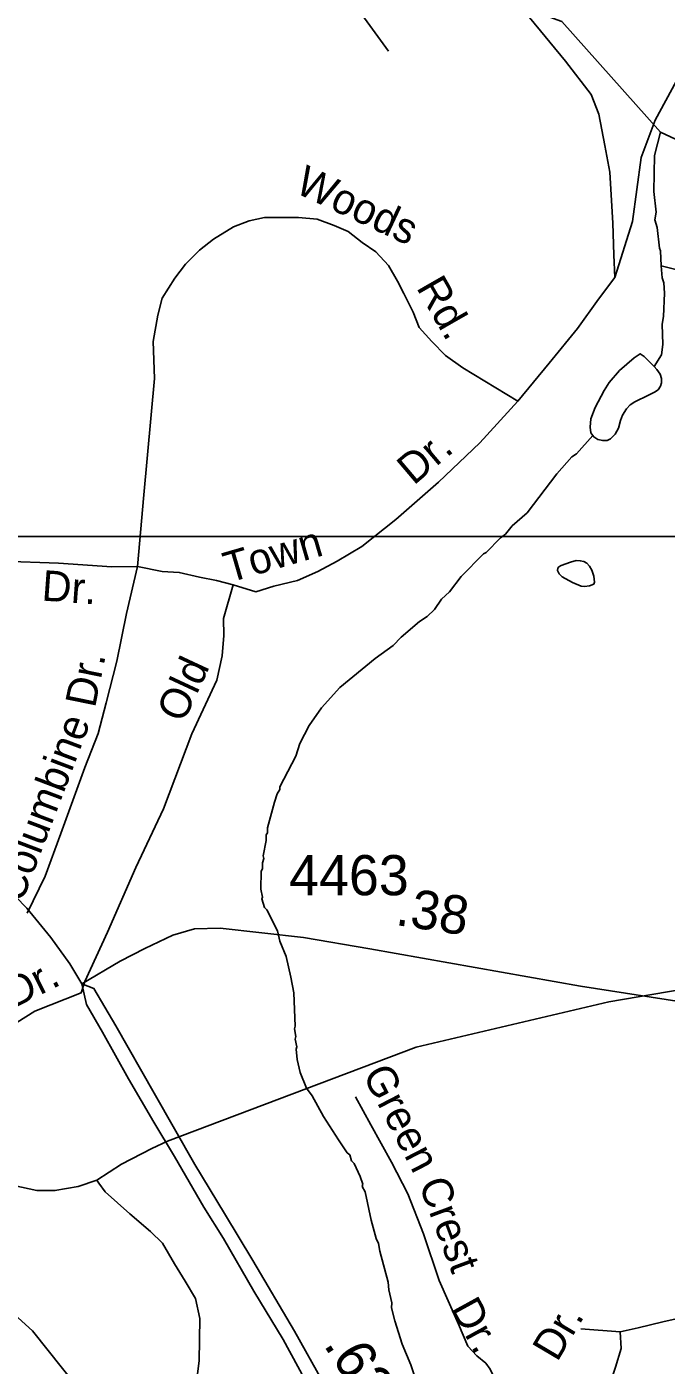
# Model space of a CAD drawing. Extents: x 1547597 to 1699558, y 810033 to 920809.
# Drawn here: x 1616539 to 1618527, y 872171 to 876336 of the extents above; entities that cross this region are included whole.
import ezdxf

# ---------------------------------------------------------------- set-up
doc = ezdxf.new("R2010")
doc.units = 0
for name, color, linetype in [('Exist Hydrographic Creek Single Shore', 7, 'Continuous'), ('Exist Hydrographic Misc Water Feature', 7, 'Continuous'), ('Exist Road Non-System Type 51', 7, 'Continuous'), ('Exist Road Non-System Type 51 Label', 7, 'Continuous'), ('Exist Road Primary NC Service Mileage Hundredths English Label', 7, 'Continuous'), ('Exist Road Primary NC UnDivided 4 Lane Attributed', 7, 'Continuous'), ('Exist Road Secondary Mileage Hundredths English Label', 7, 'Continuous'), ('Exist Road Secondary Type 51 Number Label', 7, 'Continuous'), ('Exist Road Secondary Type 51 Undivided 4 Lane Attributed', 7, 'Continuous'), ('Map Preparation Inset Cut Line', 7, 'Continuous')]:
    doc.layers.add(name, color=color, linetype=linetype)

msp = doc.modelspace()

# ---------------------------------------------------------------- linework, layer by layer
at = {"layer": 'Exist Hydrographic Creek Single Shore'}
for points in [[(1619089.8, 875956), (1618871.7, 875901.4), (1618738.8, 875900.9), (1618509.8, 876008.1), (1618202.8, 876351.6), (1617679.8, 876542.8), (1617432.8, 876734.9), (1617096.8, 877191.5), (1616808.7, 877479.7), (1616205.8, 877935), (1615893.8, 878233.6), (1615694.8, 878336.1)], [(1617072.7, 871631), (1616556.7, 872278.3), (1616366.7, 872449.7), (1616201.8, 872551.5), (1615776.8, 872599.4), (1615303.7, 872786.4), (1614979.8, 872848.7), (1614814.8, 872960.3), (1614576.7, 873237.7), (1614427.8, 873349.1), (1614220.8, 873409.1)]]:
    msp.add_lwpolyline(points, dxfattribs=at)
at = {"layer": 'Exist Hydrographic Misc Water Feature'}
for points in [[(1618512.1, 875592.1), (1618510, 875638.5), (1618506.2, 875646.6), (1618499.3, 875710.7), (1618491.6, 875734.8), (1618496, 875758.8), (1618489, 875822.9), (1618490.9, 875934.8), (1618509.8, 876008.1)], [(1618489.6, 875278.1), (1618512.9, 875314.5), (1618517.4, 875346.4), (1618514.4, 875410.5), (1618518.7, 875434.4), (1618521.9, 875506.4), (1618520.5, 875538.4), (1618514.7, 875554.5), (1618512.1, 875592.1)], [(1618557.1, 875579.8), (1618512.1, 875592.1)], [(1618299, 875063.4), (1618292.6, 875072.3), (1618290.6, 875089.3), (1618292.6, 875115.8), (1618306.8, 875150.8), (1618335, 875203.6), (1618350.2, 875228.9), (1618382.1, 875265.7), (1618428.2, 875305.6), (1618446, 875318.1), (1618459.1, 875309.4), (1618489.6, 875278.1)], [(1618489.6, 875278.1), (1618497.9, 875269.6), (1618509, 875254.6), (1618512.5, 875240.7), (1618512.4, 875227.9), (1618509.6, 875216.8), (1618502.5, 875206.3), (1618491.3, 875198.5), (1618472.6, 875189.2), (1618429.8, 875168.9), (1618415.3, 875159), (1618404, 875146.4), (1618391.5, 875127.3), (1618384.9, 875110.4), (1618378.8, 875086.6), (1618368.5, 875068.1), (1618354.5, 875052.9), (1618343.8, 875048.2), (1618330, 875047.9), (1618315.1, 875051.3), (1618302, 875059.4), (1618299, 875063.4)], [(1617752.1, 872115.6), (1617733, 872172), (1617706, 872236.4), (1617683.2, 872308.8), (1617673.8, 872349), (1617674, 872365), (1617664.7, 872405.2), (1617663.1, 872429.2), (1617636.7, 872525.5), (1617633, 872549.6), (1617625.3, 872565.7), (1617610.3, 872622), (1617591.6, 872710.3), (1617581.9, 872726.5), (1617584, 872734.5), (1617576.4, 872758.6), (1617557.1, 872798.9), (1617549.3, 872807.1), (1617543.5, 872825.1), (1617535.6, 872831.3), (1617508.2, 872871.8), (1617461.5, 872944.4), (1617426.5, 873009), (1617408.9, 873033.3), (1617389.7, 873081.7), (1617380.3, 873121.8), (1617376.8, 873153.9), (1617379, 873161.9), (1617373.3, 873185.9), (1617375.5, 873193.9), (1617371.9, 873218), (1617374, 873225.9), (1617369.6, 873329.9), (1617360.4, 873378.1), (1617345.5, 873442.4), (1617326.3, 873490.7), (1617318.8, 873522.8), (1617285.9, 873587.4), (1617278, 873595.5), (1617270.4, 873621.6), (1617272.5, 873627.6), (1617266.9, 873651.7), (1617267.8, 873707.7), (1617271.9, 873715.6), (1617272.2, 873733.6), (1617276.4, 873747.5), (1617274.5, 873755.5), (1617283.3, 873803.4), (1617283.6, 873821.4), (1617287.7, 873827.3), (1617287.9, 873843.3), (1617309.2, 873923), (1617317.7, 873948.8), (1617325.9, 873962.6), (1617326, 873970.6), (1617375.5, 874065.8), (1617388.1, 874105.7), (1617417, 874161.1), (1617455.9, 874216.5), (1617512.8, 874279.4), (1617622.2, 874369.7), (1617678.9, 874410.7), (1617703.3, 874436.3), (1617759.9, 874485.3), (1617784.2, 874500.9), (1617806.6, 874522.5), (1617829.1, 874554.1), (1617853.5, 874577.7), (1617890.2, 874625.1), (1617959.3, 874695.9), (1617967.3, 874699.8), (1618012, 874745), (1618028.2, 874756.8), (1618048.6, 874782.4), (1618095.2, 874823.6), (1618187.1, 874944), (1618233.9, 874997.2), (1618249, 875007), (1618299, 875063.4)], [(1618201.1, 874659.7), (1618230.1, 874670), (1618247.9, 874674.3), (1618260.4, 874674.1), (1618271.2, 874672), (1618280.2, 874666.8), (1618289.4, 874657.7), (1618296, 874644.7), (1618302.5, 874626), (1618304.9, 874607), (1618302.2, 874601.3), (1618289.3, 874595.9), (1618273.8, 874593.6), (1618263.2, 874594.7), (1618236.4, 874605.9), (1618204.2, 874624.3), (1618195, 874633.2), (1618189.6, 874644.1), (1618190.4, 874651.2), (1618193.6, 874655), (1618201.1, 874659.7)]]:
    msp.add_lwpolyline(points, dxfattribs=at)
at = {"layer": 'Exist Road Non-System Type 51'}
msp.add_line((1618384.8, 872275.1), (1618262.4, 872284.3), dxfattribs=at)
for points in [[(1617835.2, 877109.4), (1617754.3, 877018.4), (1617604.5, 876856.1), (1617509.4, 876743.2), (1617472.8, 876685.7), (1617458.3, 876631.8), (1617459.5, 876573.7), (1617504.4, 876481.3), (1617589.1, 876362.3), (1617664, 876259.6)], [(1617991.5, 876953.5), (1617992.4, 876847.6), (1617998.2, 876661.6), (1618008.6, 876521.5), (1618014.1, 876477.6), (1618029.7, 876441.2), (1618102.8, 876364.5), (1618214.5, 876228.6), (1618293.9, 876124.6), (1618318.4, 876063.5), (1618336.7, 875965.6), (1618352, 875883), (1618361.2, 875724), (1618364.2, 875626.1), (1618367.3, 875555.8)], [(1618367.3, 875555.8), (1618422.3, 875730.1), (1618449.8, 875928.9), (1618492.6, 876045.1), (1618559.8, 876167.4), (1618648.4, 876316.2)], [(1618066, 875170.3), (1617894.6, 875274.4), (1617841.6, 875313), (1617798.3, 875356.3), (1617759.8, 875399.7), (1617740.5, 875447.8), (1617711.7, 875505.6), (1617692.4, 875544.1), (1617663.5, 875592.3), (1617625, 875635.6), (1617581.7, 875664.5), (1617538.4, 875698.3), (1617495.1, 875717.5), (1617442.1, 875736.8), (1617384.4, 875741.6), (1617341, 875741.6), (1617278.5, 875741.6), (1617230.3, 875732), (1617182.2, 875712.7), (1617119.6, 875674.2), (1617076.3, 875640.5), (1617033, 875597.1), (1616999.3, 875553.8), (1616960.8, 875491.2), (1616946.4, 875438.2), (1616931.9, 875356.3), (1616936.7, 875240.7), (1616903, 874879.5), (1616883.3, 874656.1)], [(1618367.3, 875555.8), (1618317.4, 875487.5), (1618252, 875396.5), (1618163.9, 875288.4), (1618066, 875170.3)], [(1618066, 875170.3), (1617947.9, 875040.9), (1617819.6, 874918.1), (1617686.4, 874802.3), (1617581.2, 874718.1), (1617504.1, 874672.5), (1617444.5, 874641), (1617381.4, 874612.9), (1617307.7, 874595.4), (1617251.6, 874577.8), (1617181.5, 874598.9)], [(1615860.3, 874736.8), (1616173.2, 874700), (1616328.8, 874680.2), (1616462.6, 874672.7), (1616638.4, 874666.7), (1616804.2, 874654.7), (1616883.3, 874656.1)], [(1616883.3, 874656.1), (1616849, 874509.5), (1616819.4, 874361.8), (1616786, 874232.2), (1616761, 874136.4), (1616719.9, 874031), (1616645.7, 873825.8), (1616596.1, 873692.5), (1616540.9, 873577.2)], [(1617181.5, 874598.9), (1617128.9, 874612.9), (1617076.3, 874623.4), (1617013.2, 874637.5), (1616960.6, 874641), (1616883.3, 874656.1)], [(1617181.5, 874598.9), (1617150.7, 874493.9), (1617152, 874441.9), (1617147.3, 874377.9), (1617130.6, 874302.2), (1617052.8, 874135.1), (1616964.2, 873902.2), (1616878.2, 873719.2), (1616790.1, 873518.3), (1616720.3, 873365.2)], [(1618837.5, 873385), (1618913.6, 873398.1), (1618939, 873402.5), (1618349, 873301.2), (1617750.4, 873160.2), (1616976.9, 872868)], [(1616720.3, 873365.2), (1616708.4, 873329.2), (1616564, 873272.5), (1616423.3, 873183.9), (1616343.1, 873146.7), (1616276.8, 873103.3), (1616188.3, 873042.2), (1616113.6, 872972.9), (1616032.9, 872887.7), (1615974.9, 872826)], [(1617561.9, 873005.7), (1617609, 872919.1), (1617673.5, 872802.5), (1617724.5, 872703.8), (1617773, 872579.4), (1617821.5, 872434.9), (1617881.8, 872298.2), (1617911, 872230), (1617938.8, 872199.6), (1617966.5, 872177.4), (1617980.2, 872159.1), (1617988, 872141.1), (1617981.7, 872105.3), (1617951.2, 872061.4), (1617872.3, 871978.4), (1617751, 871859.8), (1617643, 871775.6)], [(1616976.9, 872868), (1616927.9, 872845.3), (1616833.5, 872796.2), (1616757, 872746.9)], [(1616757, 872746.9), (1616699, 872727.5), (1616626.9, 872714.1), (1616570.9, 872714.7), (1616475.2, 872735.6), (1616395.3, 872742.4)], [(1616757, 872746.9), (1616763, 872737), (1616782.7, 872710.8), (1616860.1, 872641.9), (1616923.5, 872587.4), (1616961.2, 872551), (1616998.5, 872486.8), (1617032, 872432.5), (1617063.5, 872378.3), (1617076.9, 872316.1), (1617075.8, 872184.1), (1617062.8, 872086.3)], [(1618614.5, 872327.2), (1618516.5, 872305.7), (1618440, 872287.3), (1618384.8, 872275.1)], [(1618384.8, 872275.1), (1618387.9, 872223), (1618369.5, 872164.8), (1618320.5, 872017.7), (1618256.2, 871913.5)]]:
    msp.add_lwpolyline(points, dxfattribs=at)
at = {"layer": 'Exist Road Primary NC UnDivided 4 Lane Attributed'}
for points in [[(1614257.4, 875430.4), (1614414.7, 875307.1), (1614491.3, 875242.7), (1614680.5, 875096.7), (1614764.8, 875028.7), (1614903.7, 874921.7), (1615027, 874822.4), (1615218.3, 874672.2), (1615384.9, 874539.7), (1615498.2, 874448.3), (1615644.9, 874331.4), (1615827.7, 874189.6), (1615988.6, 874064.2), (1616276.3, 873831.8), (1616416.6, 873717.7), (1616469, 873665.3), (1616539.2, 873593), (1616614.3, 873501.6), (1616673.1, 873419.4), (1616710, 873357.7)], [(1616710, 873357.7), (1616724.9, 873293.2), (1616775.2, 873207.5), (1616855.2, 873061.5), (1616934.6, 872927.6), (1616999.1, 872819.9), (1617089.8, 872662.6), (1617150.7, 872564.8), (1617245, 872401.1), (1617336.4, 872250.8), (1617428, 872083), (1617572.4, 871866.1), (1617643.2, 871743.5), (1617671.6, 871703.1), (1617811.2, 871484.1), (1617879.2, 871383.5), (1618005.3, 871187.9), (1618166.9, 870947), (1618267.5, 870791.8), (1618355.4, 870655), (1618424.1, 870545.2)], [(1618447.5, 870590.5), (1618361.1, 870727.3), (1618232.8, 870931.4), (1618047.9, 871205.6), (1617979.8, 871309.8), (1617910.4, 871414.7), (1617792, 871591.1), (1617704.9, 871729.3), (1617593.6, 871908.6), (1617459.8, 872119), (1617371.8, 872276.4), (1617242.2, 872496.7), (1617154.3, 872642.7), (1617062.2, 872795.1), (1616935.3, 873016.9), (1616816.3, 873227.3), (1616748.2, 873343.5), (1616710, 873357.7)]]:
    msp.add_lwpolyline(points, dxfattribs=at)
at = {"layer": 'Exist Road Secondary Type 51 Undivided 4 Lane Attributed'}
msp.add_lwpolyline([(1618620.3, 873294.5), (1618261.3, 873350.8), (1617605.9, 873466.1), (1617399.2, 873501.5), (1617141.1, 873530.6), (1617060.3, 873528.8), (1616993, 873508.8), (1616906, 873467.7), (1616830.2, 873428.1), (1616710, 873357.7)], dxfattribs=at)
at = {"layer": 'Map Preparation Inset Cut Line'}
for points in [[(1633724, 874749.3), (1571208, 874749.3), (1571208, 917817.4), (1633724, 917817.4)], [(1633724, 874749.3), (1571208, 874749.3), (1571208, 831307.2), (1633724, 831307.2)]]:
    msp.add_lwpolyline(points, close=True, dxfattribs=at)

# ---------------------------------------------------------------- texts
at = {"layer": 'Exist Road Non-System Type 51 Label'}
for s, rotation, p in [('Woods', 334.8888, (1617368.9, 875821.5)), ('Rd.', 299.8235, (1617748.9, 875524.5)), ('Dr.', 40.275, (1617742.1, 874906.7)), ('Town', 16.2194, (1617167.7, 874605.1)), ('Dr.', 355.8702, (1616583.9, 874550.4)), ('Old', 65.0257, (1617025.8, 874166)), ('Dr.', 78.4443, (1616751.2, 874213.8)), ('Columbine', 69.2603, (1616523.4, 873605.1)), ('Dr.', 26.6359, (1616498.4, 873280.7)), ('Green', 297.3399, (1617581.7, 873076)), ('Crest', 290.4191, (1617756.8, 872735.8)), ('Dr.', 298.7954, (1617855.1, 872347.7)), ('Dr.', 59.3682, (1618188.4, 872178.5))]:
    msp.add_text(s, height=95, rotation=rotation, dxfattribs=at).set_placement(p)
at = {"layer": 'Exist Road Primary NC Service Mileage Hundredths English Label'}
msp.add_text('.62', height=125, rotation=302.4564, dxfattribs=at).set_placement((1617460.2, 872234.8))
at = {"layer": 'Exist Road Secondary Mileage Hundredths English Label'}
msp.add_text('.38', height=120, rotation=351.433, dxfattribs=at).set_placement((1617682.9, 873541.1))
at = {"layer": 'Exist Road Secondary Type 51 Number Label'}
msp.add_text('4463', height=125, dxfattribs=at).set_placement((1617355.1, 873633.2))

doc.saveas('drawing.dxf')
